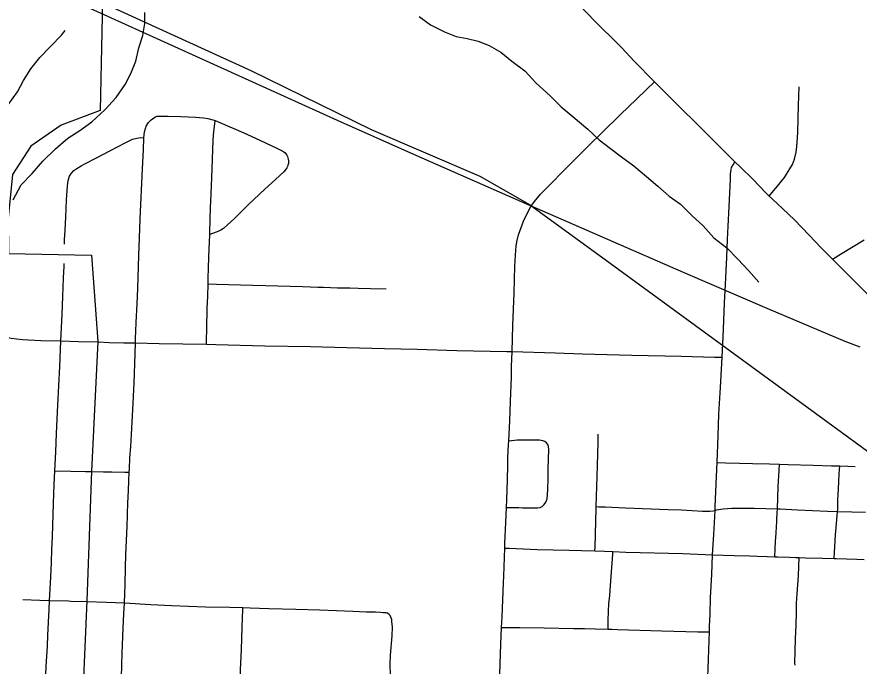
# Model space of a CAD drawing. Extents: x 0 to 34, y 0 to 22.
# Drawn here: x 6.879 to 7.601, y 14.548 to 15.105 of the extents above; entities that cross this region are included whole.
import ezdxf

# ---------------------------------------------------------------- set-up
doc = ezdxf.new("R2010")
doc.units = 0
for name, color, linetype in [('GM_X_City_Street', 7, 'Continuous'), ('GM_X_Corporation', 7, 'Continuous'), ('GM_X_County_Road', 7, 'Continuous'), ('GM_X_Minor_River', 7, 'Continuous'), ('GM_X_Rail_Line', 7, 'Continuous'), ('GM_X_Township_Road', 7, 'Continuous')]:
    doc.layers.add(name, color=color, linetype=linetype)

msp = doc.modelspace()

# ---------------------------------------------------------------- linework, layer by layer
at = {"layer": 'GM_X_City_Street'}
for points in [[(7.2932, 14.54145), (7.29414, 14.5669), (7.29471, 14.58113), (7.29509, 14.59048), (7.29637, 14.61963), (7.2965, 14.6252), (7.29739, 14.64943), (7.29754, 14.65368), (7.29834, 14.67133), (7.29881, 14.6843), (7.29906, 14.69098), (7.29964, 14.70805), (7.29992, 14.72015), (7.30014, 14.72696), (7.30067, 14.73871), (7.30079, 14.74111), (7.3017, 14.75855), (7.30244, 14.77534), (7.30309, 14.79648), (7.30306, 14.79832), (7.3031, 14.80082), (7.30321, 14.80514), (7.30363, 14.81802), (7.30436, 14.84053), (7.30558, 14.86848), (7.30617, 14.89147), (7.30678, 14.90504), (7.30714, 14.90861), (7.30777, 14.91232), (7.30925, 14.91825), (7.31345, 14.92986), (7.3162, 14.93603), (7.3198, 14.94245), (7.32292, 14.94698), (7.32813, 14.95304), (7.33622, 14.96158), (7.34805, 14.97344), (7.36958, 14.99497), (7.38072, 15.00579), (7.39667, 15.02149), (7.41053, 15.03485), (7.41907, 15.04302), (7.42586, 15.04951)], [(7.52435, 14.95159), (7.52654, 14.9543), (7.53132, 14.96016), (7.53487, 14.96425), (7.53732, 14.96738), (7.5391, 14.97025), (7.54209, 14.9748), (7.54416, 14.97859), (7.546, 14.98319), (7.54748, 14.98921), (7.54805, 14.99412), (7.54884, 15.00585), (7.54908, 15.0188), (7.54936, 15.0293), (7.54991, 15.04525)], [(6.98784, 15.00163), (6.98847, 15.00665), (6.9891, 15.00941), (6.98986, 15.01164), (6.99188, 15.01474), (6.99401, 15.01697), (6.99649, 15.01877), (6.99791, 15.01957), (6.9993, 15.02003), (7.00092, 15.02021), (7.00286, 15.02021), (7.00859, 15.02021), (7.01965, 15.01978), (7.03223, 15.01921), (7.03906, 15.01881), (7.04279, 15.01815), (7.0481, 15.01669), (7.04908, 15.01629), (7.05499, 15.01389), (7.05954, 15.0119), (7.06693, 15.00867), (7.07601, 15.00464), (7.0805, 15.00255), (7.08729, 14.99949), (7.10254, 14.99246), (7.10695, 14.99015), (7.10794, 14.98947), (7.10889, 14.98861), (7.10959, 14.98774), (7.11039, 14.98663), (7.11089, 14.98558), (7.1114, 14.98436), (7.11166, 14.98328), (7.11187, 14.98192), (7.11189, 14.98077), (7.11177, 14.97944), (7.11144, 14.97796), (7.11112, 14.97705), (7.11051, 14.97581), (7.10996, 14.97485), (7.10796, 14.97248), (7.10065, 14.96576), (7.09149, 14.95737), (7.08209, 14.94856), (7.07764, 14.94428), (7.07197, 14.93858), (7.06574, 14.93254), (7.05941, 14.92657), (7.0562, 14.92376), (7.05393, 14.92226), (7.05081, 14.92075), (7.04672, 14.91935), (7.04443, 14.91868)], [(7.04144, 14.82434), (7.04151, 14.82745), (7.04173, 14.838), (7.04217, 14.85521), (7.04261, 14.86544), (7.04289, 14.87612), (7.04294, 14.88134), (7.04315, 14.88943), (7.04361, 14.89935), (7.04443, 14.91868), (7.04449, 14.92041), (7.04507, 14.94206), (7.04529, 14.94691), (7.04612, 14.96732), (7.04728, 14.99965), (7.04784, 15.00685), (7.0487, 15.01341), (7.04908, 15.01629)], [(6.91967, 14.91011), (6.91981, 14.91383), (6.92026, 14.92225), (6.92085, 14.93341), (6.92138, 14.94833), (6.92218, 14.96008), (6.92296, 14.96499), (6.92409, 14.96853), (6.92569, 14.97117), (6.9278, 14.97343), (6.93027, 14.9753), (6.93403, 14.97747), (6.9373, 14.97923), (6.94716, 14.98434), (6.95865, 14.99035), (6.9719, 14.99727), (6.97814, 15.00042), (6.98169, 15.00138), (6.9852, 15.00175), (6.98784, 15.00163)], [(6.96853, 14.53863), (6.96925, 14.55928), (6.97012, 14.58064), (6.9707, 14.59298), (6.9711, 14.60244), (6.97147, 14.6102), (6.97178, 14.61826), (6.97201, 14.63304), (6.97241, 14.64351), (6.97337, 14.6683), (6.97373, 14.67735), (6.97381, 14.6788), (6.97418, 14.68795), (6.97456, 14.6987), (6.97493, 14.70722), (6.97524, 14.71441), (6.97535, 14.71705), (6.9759, 14.72696), (6.97665, 14.73658), (6.97731, 14.74675), (6.97824, 14.76827), (6.9794, 14.79106), (6.98042, 14.81616), (6.98062, 14.82556), (6.98071, 14.82935), (6.981, 14.83552), (6.98129, 14.84297), (6.98216, 14.85903), (6.98259, 14.87222), (6.98347, 14.90047), (6.9842, 14.9156), (6.98477, 14.93202), (6.98669, 14.97501), (6.98738, 14.99109), (6.98784, 15.00163)], [(7.47567, 14.64362), (7.47667, 14.66096), (7.47776, 14.68176), (7.47792, 14.68487), (7.47904, 14.71075), (7.47952, 14.72276), (7.48042, 14.74568), (7.48117, 14.76426), (7.48255, 14.78718), (7.48399, 14.81315), (7.48468, 14.83066), (7.48531, 14.84477), (7.48605, 14.85976), (7.48684, 14.87564), (7.48794, 14.8992), (7.48856, 14.91414), (7.48904, 14.92566), (7.48986, 14.94235), (7.49092, 14.96593), (7.49119, 14.97025), (7.49156, 14.97421), (7.49205, 14.97614), (7.4933, 14.97843), (7.49476, 14.98102)], [(7.57844, 14.89746), (7.58555, 14.90172), (7.60577, 14.91385)], [(7.04289, 14.87612), (7.05017, 14.87589), (7.07064, 14.87527), (7.10287, 14.87451), (7.12397, 14.87389), (7.13698, 14.87346), (7.14191, 14.87331), (7.15392, 14.8729), (7.1645, 14.87275), (7.17155, 14.8726), (7.18212, 14.8723), (7.19564, 14.872)], [(6.94858, 14.82628), (6.95817, 14.82585), (6.97062, 14.82567), (6.98062, 14.82556), (7.00103, 14.82505), (7.04144, 14.82434), (7.04946, 14.82419), (7.0917, 14.8231), (7.13079, 14.8223), (7.16188, 14.82159), (7.19425, 14.82078), (7.22214, 14.82006), (7.25619, 14.81892), (7.29918, 14.81816), (7.30363, 14.81802), (7.34068, 14.81686), (7.36396, 14.81612), (7.40629, 14.815), (7.44863, 14.81406), (7.47741, 14.81331), (7.48399, 14.81315)], [(7.29881, 14.6843), (7.30525, 14.6842), (7.30834, 14.68415), (7.30953, 14.68411), (7.31257, 14.68398), (7.31682, 14.68395), (7.32305, 14.68391), (7.32553, 14.68396), (7.3279, 14.68433), (7.32953, 14.68509), (7.33134, 14.6867), (7.33272, 14.68875), (7.33369, 14.69171), (7.33414, 14.69542), (7.33441, 14.69978), (7.33442, 14.7022), (7.33453, 14.70669), (7.33468, 14.71726), (7.3352, 14.73406), (7.33496, 14.73651), (7.33439, 14.73823), (7.33334, 14.73974), (7.33188, 14.74086), (7.33016, 14.74155), (7.32708, 14.74192), (7.31777, 14.74205), (7.31406, 14.7421), (7.31283, 14.74209), (7.31037, 14.74205), (7.30918, 14.74206), (7.30817, 14.74206), (7.30079, 14.74111)], [(7.3747, 14.64692), (7.37485, 14.65021), (7.37518, 14.66145), (7.37583, 14.68326), (7.37588, 14.68498), (7.37665, 14.71078), (7.37746, 14.73969), (7.37756, 14.74715)], [(7.47952, 14.72276), (7.48672, 14.72259), (7.4987, 14.72232), (7.50992, 14.72194), (7.52452, 14.72156), (7.5332, 14.72135), (7.5406, 14.72118), (7.56211, 14.72061), (7.57783, 14.72003), (7.58471, 14.71985), (7.59166, 14.71966), (7.59787, 14.71943)], [(7.53135, 14.68313), (7.53206, 14.70231), (7.53287, 14.71598), (7.5332, 14.72135)], [(7.58296, 14.6808), (7.58301, 14.68263), (7.58323, 14.69067), (7.58346, 14.69525), (7.58362, 14.70014), (7.58392, 14.70623), (7.58432, 14.71304), (7.58471, 14.71985)], [(7.37588, 14.68498), (7.37824, 14.68491), (7.38363, 14.68474), (7.40097, 14.68397), (7.43762, 14.6826), (7.44893, 14.68214), (7.45809, 14.68165), (7.46693, 14.68117), (7.46982, 14.68101), (7.47319, 14.68101), (7.47609, 14.68132), (7.47776, 14.68176), (7.47914, 14.68212), (7.48467, 14.68308), (7.4921, 14.68372), (7.49557, 14.68372), (7.50159, 14.68371), (7.51147, 14.6837), (7.52134, 14.68344), (7.53135, 14.68313), (7.53378, 14.68305), (7.54853, 14.68227), (7.57423, 14.68111), (7.58296, 14.6808), (7.59502, 14.68037), (7.60681, 14.68017)], [(7.52901, 14.64198), (7.52939, 14.64867), (7.52974, 14.65531), (7.53015, 14.66192), (7.53052, 14.6681), (7.53072, 14.67174), (7.53085, 14.67356), (7.53118, 14.67973), (7.53135, 14.68313)], [(7.57999, 14.64041), (7.58032, 14.64559), (7.58127, 14.66068), (7.58173, 14.66676), (7.58296, 14.6808)], [(7.29739, 14.64943), (7.30126, 14.64928), (7.3252, 14.6483), (7.35261, 14.6476), (7.3631, 14.64728), (7.3747, 14.64692), (7.38298, 14.64666), (7.39016, 14.6464), (7.40121, 14.64599), (7.45004, 14.64464), (7.47567, 14.64362)], [(7.38607, 14.57985), (7.38602, 14.58176), (7.38603, 14.58725), (7.38636, 14.59526), (7.38681, 14.60153), (7.3874, 14.60863), (7.38817, 14.61724), (7.39001, 14.64424), (7.39016, 14.6464)], [(7.54661, 14.54899), (7.54628, 14.55077), (7.5465, 14.56066), (7.54695, 14.57181), (7.54726, 14.58295), (7.54766, 14.59472), (7.54775, 14.6021), (7.54817, 14.61012), (7.54933, 14.62553), (7.54958, 14.63353), (7.54983, 14.64131)], [(6.9711, 14.60244), (6.99382, 14.60101), (7.01156, 14.60002), (7.04065, 14.59904), (7.0615, 14.59867), (7.07265, 14.59827), (7.07907, 14.59804), (7.09495, 14.59759), (7.11819, 14.59687), (7.13851, 14.59624), (7.15297, 14.59579), (7.16717, 14.59516), (7.17869, 14.5948), (7.18659, 14.59453), (7.19085, 14.59435), (7.19321, 14.59423), (7.19528, 14.59398), (7.19633, 14.59369)], [(7.06928, 14.48618), (7.06972, 14.50868), (7.06992, 14.51797), (7.07008, 14.52629), (7.07059, 14.53877), (7.07083, 14.54507), (7.0715, 14.56203), (7.07209, 14.58189), (7.07259, 14.59652), (7.07265, 14.59827)], [(7.19925, 14.53979), (7.19912, 14.55007), (7.19947, 14.55746), (7.20081, 14.574), (7.20104, 14.5814), (7.20067, 14.58633), (7.20043, 14.58822), (7.19981, 14.59), (7.19901, 14.59142), (7.19822, 14.59231), (7.19741, 14.59301), (7.19633, 14.59369)], [(7.29471, 14.58113), (7.30113, 14.58114), (7.3104, 14.58116), (7.33112, 14.58091), (7.3566, 14.58046), (7.36582, 14.58034), (7.37483, 14.58012), (7.38607, 14.57985), (7.38921, 14.57978), (7.39414, 14.57962), (7.43204, 14.57834), (7.46314, 14.57751), (7.46626, 14.57747), (7.47293, 14.57739)]]:
    msp.add_lwpolyline(points, dxfattribs=at)
at = {"layer": 'GM_X_Corporation'}
msp.add_lwpolyline([(6.95248, 15.13341), (6.95035, 15.02493), (6.917, 15.01253), (6.89083, 14.99441), (6.87525, 14.97018), (6.87138, 14.93264), (6.87169, 14.90229), (6.94287, 14.90092), (6.94838, 14.82684), (6.94291, 14.71553), (6.93879, 14.604), (6.93414, 14.4915), (6.92911, 14.49166), (6.9179, 14.49201), (6.90047, 14.49255), (6.89324, 14.49277), (6.87955, 14.49325), (6.87346, 14.49349), (6.87189, 14.40294), (6.7813, 14.40491), (6.77964, 14.2289), (6.91391, 14.16245), (6.91166, 14.1), (8.9, 14.1)], dxfattribs=at)
at = {"layer": 'GM_X_County_Road'}
for points in [[(7.42586, 15.04951), (7.40847, 15.06746), (7.3978, 15.07876), (7.38944, 15.08711), (7.38783, 15.08866), (7.38225, 15.0942), (7.36092, 15.11575)], [(7.49476, 14.98102), (7.48651, 14.98916), (7.48037, 14.99528), (7.46283, 15.01286), (7.44738, 15.02819), (7.43721, 15.03823), (7.42586, 15.04951)], [(7.52435, 14.95159), (7.52086, 14.95502), (7.5104, 14.96562), (7.49933, 14.97652), (7.49476, 14.98102)], [(7.57844, 14.89746), (7.56876, 14.90712), (7.55851, 14.91795), (7.54603, 14.931), (7.53568, 14.94089), (7.52705, 14.94894), (7.52435, 14.95159)], [(7.67602, 14.80014), (7.66871, 14.80749), (7.65547, 14.82061), (7.63035, 14.84563), (7.57844, 14.89746)], [(7.47293, 14.57739), (7.4731, 14.58205), (7.47355, 14.5927), (7.47404, 14.60708), (7.47493, 14.6267), (7.47567, 14.64362)], [(7.47567, 14.64362), (7.49425, 14.64312), (7.50736, 14.64274), (7.51386, 14.64257), (7.5224, 14.64229), (7.52901, 14.64198)], [(7.52901, 14.64198), (7.53157, 14.64193), (7.54158, 14.64163), (7.54702, 14.64143), (7.54983, 14.64131)], [(7.54983, 14.64131), (7.55544, 14.64112), (7.56998, 14.64061), (7.57999, 14.64041)], [(7.57999, 14.64041), (7.58182, 14.64036), (7.59956, 14.63982), (7.60581, 14.63966)], [(7.46885, 14.47137), (7.46944, 14.48497), (7.47012, 14.50108), (7.47072, 14.51443), (7.47132, 14.53044), (7.47205, 14.55395), (7.47266, 14.57019), (7.47293, 14.57739)]]:
    msp.add_lwpolyline(points, dxfattribs=at)
at = {"layer": 'GM_X_Minor_River'}
for points in [[(6.87556, 14.94831), (6.88264, 14.96126), (6.89204, 14.97081), (6.90104, 14.9815), (6.91193, 14.9922), (6.92245, 15.00138), (6.933, 15.00791), (6.94316, 15.0152), (6.95444, 15.02552), (6.96419, 15.03622), (6.97168, 15.04727), (6.97653, 15.05679), (6.98098, 15.06745), (6.98355, 15.07884), (6.98687, 15.08949), (6.98868, 15.09974), (6.98861, 15.10922)], [(7.22405, 15.10571), (7.23357, 15.09858), (7.24572, 15.0926), (7.2556, 15.08851), (7.26507, 15.08668), (7.27455, 15.08448), (7.28404, 15.08076), (7.29393, 15.07515), (7.30345, 15.06726), (7.31449, 15.059), (7.32441, 15.04845), (7.33623, 15.03754), (7.34576, 15.02814), (7.35605, 15.01949), (7.36862, 15.00897), (7.37853, 14.99994), (7.38805, 14.99243), (7.39757, 14.9853), (7.40822, 14.97741), (7.41889, 14.96839), (7.42879, 14.96012), (7.43832, 14.95147), (7.44822, 14.94472), (7.45775, 14.93493), (7.46766, 14.92591), (7.47682, 14.91574), (7.48787, 14.9071), (7.4974, 14.89731), (7.50656, 14.88752), (7.51535, 14.87773)], [(6.84345, 14.98902), (6.84905, 14.99855), (6.85617, 15.00809), (6.86441, 15.01953), (6.87189, 15.03058), (6.87938, 15.04088), (6.8846, 15.05078), (6.89096, 15.06069), (6.89845, 15.07061), (6.91723, 15.08971), (6.92023, 15.09353)]]:
    msp.add_lwpolyline(points, dxfattribs=at)
at = {"layer": 'GM_X_Rail_Line'}
for points in [[(6.24266, 15.25691), (6.44116, 15.28121), (6.49632, 15.28396), (6.54006, 15.28256), (6.57657, 15.27771), (6.60476, 15.27042), (6.62953, 15.26307), (6.66833, 15.24718), (7.07958, 15.05943), (7.18281, 15.00864), (7.27614, 14.96864), (7.31856, 14.9442)], [(6.92644, 15.11993), (7.15359, 15.01657), (7.21902, 14.98741), (7.31876, 14.94364), (7.34095, 14.93394), (7.45051, 14.88635), (7.52217, 14.85537), (7.58905, 14.82708), (7.60205, 14.822)], [(7.31856, 14.9442), (7.38048, 14.8994), (7.66683, 14.68998), (7.70674, 14.6504), (7.73626, 14.59802), (7.75952, 14.54134), (7.77697, 14.49795), (7.79788, 14.45882), (7.79781, 14.41028), (7.7965, 14.24281), (7.79489, 14.15133), (7.79695, 14.1)]]:
    msp.add_lwpolyline(points, dxfattribs=at)
at = {"layer": 'GM_X_Township_Road'}
msp.add_line((6.92502, 14.60391), (6.939, 14.60345), dxfattribs=at)
for points in [[(6.91664, 14.82725), (6.91759, 14.84998), (6.9182, 14.86519), (6.91894, 14.88138), (6.91939, 14.89103), (6.91951, 14.89373)], [(6.84782, 14.83892), (6.85265, 14.83644), (6.85628, 14.83478), (6.8596, 14.83353), (6.86678, 14.83127), (6.87412, 14.82968), (6.88377, 14.82845), (6.89955, 14.82766), (6.91664, 14.82725)], [(6.91152, 14.71579), (6.91229, 14.73201), (6.91296, 14.74779), (6.91351, 14.76017), (6.91408, 14.77198), (6.91567, 14.80535), (6.91664, 14.82725)], [(6.91664, 14.82725), (6.93178, 14.82684), (6.94858, 14.82628)], [(6.90685, 14.60452), (6.90792, 14.62429), (6.90851, 14.63729), (6.90896, 14.64815), (6.90935, 14.65929), (6.90969, 14.66868), (6.91035, 14.68766), (6.91064, 14.69617), (6.91097, 14.70365), (6.91152, 14.71579)], [(6.91152, 14.71579), (6.92502, 14.71538), (6.93764, 14.71509), (6.94311, 14.71498)], [(6.94311, 14.71498), (6.95312, 14.71494), (6.96029, 14.71479), (6.97162, 14.7145), (6.97524, 14.71441)], [(6.88403, 14.60522), (6.89865, 14.6048), (6.90685, 14.60452)], [(6.90068, 14.492), (6.90088, 14.49671), (6.90109, 14.5021), (6.90158, 14.50932), (6.90201, 14.51498), (6.90293, 14.52811), (6.90329, 14.5338), (6.9037, 14.54071), (6.90411, 14.54784), (6.90459, 14.55655), (6.90502, 14.56526), (6.90544, 14.57473), (6.90646, 14.59674), (6.90685, 14.60452)], [(6.90685, 14.60452), (6.92302, 14.60398), (6.92502, 14.60391)], [(6.939, 14.60345), (6.95576, 14.60289), (6.9711, 14.60244)]]:
    msp.add_lwpolyline(points, dxfattribs=at)

doc.saveas('drawing.dxf')
